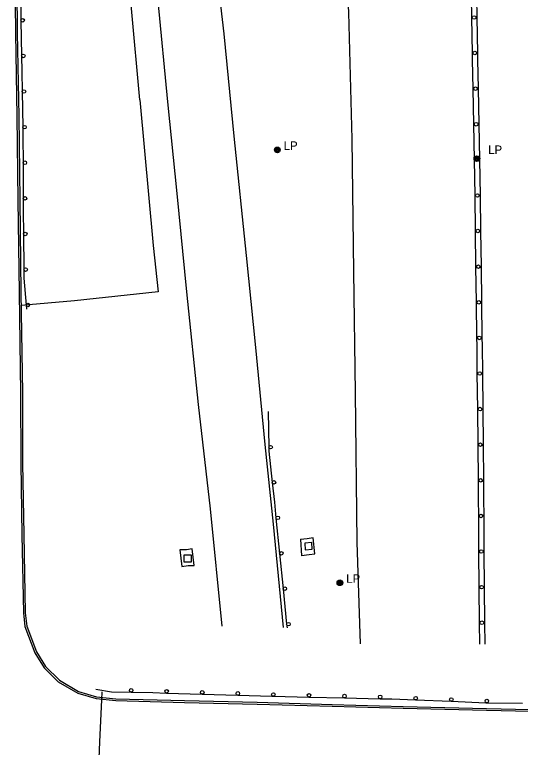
# Model space of a CAD drawing. Extents: x 2402803 to 2427059, y 6985292 to 6997652.
# Drawn here: x 2410435.8 to 2410719.9, y 6989618 to 6990029.4 of the extents above; entities that cross this region are included whole.
import ezdxf

# ---------------------------------------------------------------- set-up
doc = ezdxf.new("R2010")
doc.units = 0
for name, color, linetype in [('p_drainage conc drain', 7, 'Continuous'), ('p_drainage riprap', 7, 'Continuous'), ('p_road - paved curb', 7, 'Continuous'), ('p_road bridge end', 7, 'Continuous'), ('p_road conc barrier', 7, 'Continuous'), ('p_road guard rails', 7, 'Continuous'), ('p_utility manhole', 7, 'Continuous')]:
    doc.layers.add(name, color=color, linetype=linetype)

msp = doc.modelspace()

# ---------------------------------------------------------------- linework, layer by layer
at = {"layer": 'p_drainage conc drain'}
for points in [[(2410596.37, 6989734.78), (2410596.93, 6989725.57)], [(2410596.93, 6989725.62), (2410601.29, 6989726.21), (2410604.48, 6989726.6), (2410603.52, 6989735.57), (2410600.08, 6989735.07), (2410596.38, 6989734.67)], [(2410529.8, 6989719.61), (2410533.35, 6989720.03), (2410536.66, 6989720.1), (2410535.54, 6989729.41), (2410532.34, 6989728.93), (2410528.68, 6989728.79)], [(2410528.68, 6989728.79), (2410529.8, 6989719.58)]]:
    msp.add_lwpolyline(points, dxfattribs=at)
at = {"layer": 'p_drainage riprap'}
msp.add_lwpolyline([(2410492.32, 6990126.3), (2410495.53, 6990094.56), (2410501.33, 6990032.87), (2410506.03, 6989981.53), (2410506.06, 6989981.53), (2410513.63, 6989899.78), (2410516.34, 6989873.75), (2410469.44, 6989868.77), (2410439.41, 6989866.08)], dxfattribs=at)
at = {"layer": 'p_road - paved curb'}
for points in [[(2410579.71, 6990424.57), (2410589.51, 6990368.86), (2410598.55, 6990313), (2410605.46, 6990255.67), (2410611.28, 6990201.68), (2410616.64, 6990138.81), (2410620.3, 6990087.48), (2410623.39, 6990030.7), (2410625.32, 6989959.56), (2410626.2, 6989885.26), (2410627.15, 6989817.01), (2410628.04, 6989733.15), (2410629.82, 6989676.14)], [(2410472.37, 6990414.07), (2410482.21, 6990358.39), (2410489.25, 6990306.69), (2410495.32, 6990247.98), (2410499.74, 6990197.02), (2410505.88, 6990143.47), (2410510.19, 6990091.8), (2410516.18, 6990036.95), (2410521.72, 6989980.54), (2410526.88, 6989929.06), (2410532.44, 6989873.77), (2410538.83, 6989810.48), (2410545.58, 6989751.85), (2410552.14, 6989686.03)], [(2410507.44, 6990415.28), (2410513.88, 6990381.74), (2410518.01, 6990352.3), (2410521.75, 6990323.17), (2410526.53, 6990276.51), (2410531.66, 6990224.34), (2410536.93, 6990175.16), (2410542.21, 6990121.06), (2410546.72, 6990075.19), (2410553.36, 6990018.68), (2410558.89, 6989961.17), (2410565.96, 6989894.26), (2410571.12, 6989842.48), (2410576.44, 6989787.98), (2410581.07, 6989743.25), (2410586.63, 6989685.18)], [(2410435.81, 6990069.41), (2410436.26, 6990019.12), (2410437.1, 6989972.32), (2410437.69, 6989925.23), (2410438.3, 6989873.46), (2410439.14, 6989817.1), (2410439.27, 6989777.33), (2410439.92, 6989737.39), (2410440.8, 6989693.51), (2410441.6, 6989685.77), (2410447.12, 6989671.1), (2410452.3, 6989662.65), (2410460.34, 6989654.82), (2410471.22, 6989648.45), (2410481.58, 6989645.37), (2410492.64, 6989644.19), (2410531.23, 6989643.18), (2410572.05, 6989642.29), (2410614.24, 6989641.03), (2410653.98, 6989639.98), (2410700.85, 6989638.76), (2410741.76, 6989637.84)], [(2410436.81, 6990069.42), (2410437.26, 6990019.13), (2410438.1, 6989972.34), (2410438.69, 6989925.24), (2410439.3, 6989873.47), (2410440.14, 6989817.11), (2410440.27, 6989777.34), (2410440.92, 6989737.41), (2410441.8, 6989693.57), (2410442.58, 6989686), (2410448.02, 6989671.54), (2410453.09, 6989663.28), (2410460.95, 6989655.62), (2410471.62, 6989649.37), (2410481.78, 6989646.35), (2410492.71, 6989645.19), (2410531.25, 6989644.18), (2410572.08, 6989643.29), (2410614.27, 6989642.03), (2410654.01, 6989640.98), (2410700.87, 6989639.76), (2410741.78, 6989638.84)]]:
    msp.add_lwpolyline(points, dxfattribs=at)
at = {"layer": 'p_road bridge end'}
for points in [[(2410598.8, 6989732.72), (2410599.04, 6989728.95), (2410602.97, 6989729.2), (2410602.73, 6989732.97)], [(2410534.91, 6989726.01), (2410534.92, 6989722.05), (2410530.99, 6989722.04), (2410530.98, 6989726)]]:
    msp.add_lwpolyline(points, close=True, dxfattribs=at)
msp.add_lwpolyline([(2410484.71, 6989649.05), (2410484.52, 6989644.58), (2410483.49, 6989621.01), (2410482.31, 6989593.06)], dxfattribs=at)
at = {"layer": 'p_road conc barrier'}
for p, q in [((2410692.03, 6990047.8), (2410692.41, 6990027.81)), ((2410695.03, 6990047.85), (2410695.41, 6990027.87)), ((2410692.41, 6990027.81), (2410692.78, 6990007.82)), ((2410695.41, 6990027.87), (2410695.78, 6990007.88)), ((2410693.18, 6989987.84), (2410693.58, 6989967.85)), ((2410696.18, 6989987.9), (2410696.58, 6989967.91)), ((2410693.98, 6989947.86), (2410694.25, 6989927.86)), ((2410696.98, 6989947.9), (2410697.25, 6989927.9)), ((2410694.25, 6989927.86), (2410694.52, 6989907.87)), ((2410697.25, 6989927.9), (2410697.52, 6989907.91)), ((2410694.52, 6989907.87), (2410694.79, 6989887.87)), ((2410697.52, 6989907.91), (2410697.79, 6989887.91)), ((2410694.79, 6989887.87), (2410695.06, 6989867.88)), ((2410697.79, 6989887.91), (2410698.06, 6989867.92)), ((2410695.06, 6989867.88), (2410695.33, 6989847.88)), ((2410698.06, 6989867.92), (2410698.33, 6989847.92)), ((2410695.54, 6989827.89), (2410695.73, 6989807.89)), ((2410698.54, 6989827.92), (2410698.73, 6989807.92)), ((2410695.73, 6989807.89), (2410695.92, 6989787.9)), ((2410698.73, 6989807.92), (2410698.92, 6989787.92)), ((2410695.92, 6989787.9), (2410696.11, 6989767.9)), ((2410698.92, 6989787.92), (2410699.11, 6989767.93)), ((2410696.29, 6989747.9), (2410696.46, 6989727.9)), ((2410699.29, 6989747.93), (2410699.46, 6989727.93)), ((2410696.46, 6989727.9), (2410696.63, 6989707.91)), ((2410699.46, 6989727.93), (2410699.63, 6989707.93)), ((2410696.63, 6989707.91), (2410696.8, 6989687.91)), ((2410699.63, 6989707.93), (2410699.8, 6989687.93)), ((2410696.8, 6989687.91), (2410696.9, 6989675.9)), ((2410699.8, 6989687.93), (2410699.9, 6989675.92))]:
    msp.add_line(p, q, dxfattribs=at)
for points in [[(2410692.78, 6990007.82), (2410692.85, 6990004.08), (2410693.18, 6989987.84)], [(2410695.78, 6990007.88), (2410695.85, 6990004.14), (2410696.18, 6989987.9)], [(2410693.58, 6989967.85), (2410693.98, 6989947.97), (2410693.98, 6989947.86)], [(2410696.58, 6989967.91), (2410696.98, 6989948.02), (2410696.98, 6989947.9)], [(2410695.33, 6989847.88), (2410695.39, 6989843.54), (2410695.54, 6989827.89)], [(2410698.33, 6989847.92), (2410698.39, 6989843.58), (2410698.54, 6989827.92)], [(2410696.11, 6989767.9), (2410696.21, 6989757.36), (2410696.29, 6989747.9)], [(2410699.11, 6989767.93), (2410699.21, 6989757.38), (2410699.29, 6989747.93)]]:
    msp.add_lwpolyline(points, dxfattribs=at)
for centre in [(2410693.91, 6990027.84), (2410694.28, 6990007.85), (2410694.68, 6989987.87), (2410695.08, 6989967.88), (2410695.48, 6989947.88), (2410695.75, 6989927.88), (2410696.02, 6989907.89), (2410696.29, 6989887.89), (2410696.56, 6989867.9), (2410696.83, 6989847.9), (2410697.04, 6989827.9), (2410697.23, 6989807.91), (2410697.42, 6989787.91), (2410697.61, 6989767.91), (2410697.79, 6989747.91), (2410697.96, 6989727.92), (2410698.13, 6989707.92), (2410698.3, 6989687.92)]:
    msp.add_circle(centre, 1, dxfattribs=at)
at = {"layer": 'p_road guard rails'}
for p, q in [((2410439.33, 6990026.23), (2410439.67, 6990006.23)), ((2410440.01, 6989986.24), (2410440.35, 6989966.24)), ((2410440.51, 6989946.25), (2410440.61, 6989926.26)), ((2410440.77, 6989906.27), (2410440.96, 6989886.27)), ((2410442.24, 6989866.32), (2410442.42, 6989864.07)), ((2410578.29, 6989806.48), (2410578.61, 6989786.53)), ((2410582.62, 6989746.75), (2410584.62, 6989726.85)), ((2410584.62, 6989726.85), (2410586.61, 6989706.95)), ((2410586.61, 6989706.95), (2410588.61, 6989687.05)), ((2410588.61, 6989687.05), (2410588.81, 6989685.05)), ((2410521.18, 6989648.45), (2410541.17, 6989647.85)), ((2410541.17, 6989647.85), (2410561.15, 6989647.25)), ((2410581.14, 6989646.66), (2410601.12, 6989646.21)), ((2410601.12, 6989646.21), (2410621.11, 6989645.75)), ((2410621.11, 6989645.75), (2410641.09, 6989645.29)), ((2410661.08, 6989644.61), (2410681.06, 6989643.81)), ((2410701.04, 6989643.02), (2410721.03, 6989642.7))]:
    msp.add_line(p, q, dxfattribs=at)
for points in [[(2410439.04, 6990046.23), (2410439.2, 6990034.05), (2410439.33, 6990026.23)], [(2410439.67, 6990006.23), (2410439.82, 6989997.52), (2410440.01, 6989986.24)], [(2410440.35, 6989966.24), (2410440.44, 6989960.75), (2410440.51, 6989946.25)], [(2410440.61, 6989926.26), (2410440.65, 6989919.15), (2410440.77, 6989906.27)], [(2410440.96, 6989886.27), (2410441.01, 6989881.47), (2410442.24, 6989866.32)], [(2410578.61, 6989786.53), (2410578.65, 6989784.29), (2410580.55, 6989766.64)], [(2410580.55, 6989766.64), (2410581.72, 6989755.71), (2410582.62, 6989746.75)], [(2410481.45, 6989650.61), (2410490.16, 6989649.23), (2410501.27, 6989648.97)], [(2410501.27, 6989648.97), (2410513.4, 6989648.68), (2410521.18, 6989648.45)], [(2410561.15, 6989647.25), (2410580.32, 6989646.68), (2410581.14, 6989646.66)], [(2410641.09, 6989645.29), (2410647.77, 6989645.14), (2410661.08, 6989644.61)], [(2410681.06, 6989643.81), (2410700.49, 6989643.03), (2410701.04, 6989643.02)]]:
    msp.add_lwpolyline(points, dxfattribs=at)
for centre in [(2410440.33, 6990026.25), (2410440.67, 6990006.25), (2410441.01, 6989986.25), (2410441.35, 6989966.26), (2410441.51, 6989946.25), (2410441.61, 6989926.27), (2410441.77, 6989906.28), (2410441.96, 6989886.28), (2410443.23, 6989866.4), (2410579.61, 6989786.55), (2410581.54, 6989766.75), (2410583.61, 6989746.85), (2410585.61, 6989726.95), (2410587.61, 6989707.05), (2410589.6, 6989687.15), (2410501.29, 6989649.97), (2410521.21, 6989649.45), (2410541.2, 6989648.85), (2410561.18, 6989648.25), (2410581.16, 6989647.66), (2410601.15, 6989647.2), (2410621.13, 6989646.75), (2410641.12, 6989646.29), (2410661.12, 6989645.61), (2410681.1, 6989644.81), (2410701.05, 6989644.02)]:
    msp.add_circle(centre, 1, dxfattribs=at)
at = {"layer": 'p_utility manhole'}
for centre, radius in [((2410583.38, 6989953.45), 1.6), ((2410583.38, 6989953.45), 1.3), ((2410583.38, 6989953.45), 1), ((2410583.38, 6989953.45), 0.539), ((2410583.38, 6989953.45), 0.192), ((2410695.49, 6989948.56), 1.6), ((2410695.49, 6989948.56), 1.3), ((2410695.49, 6989948.56), 1), ((2410695.49, 6989948.56), 0.539), ((2410695.49, 6989948.56), 0.192), ((2410618.51, 6989710.37), 1.6), ((2410618.51, 6989710.37), 1.3), ((2410618.51, 6989710.37), 1), ((2410618.51, 6989710.37), 0.539), ((2410618.51, 6989710.37), 0.192)]:
    msp.add_circle(centre, radius, dxfattribs=at)

# ---------------------------------------------------------------- texts
for p in [(2410583.38, 6989953.45), (2410698.27, 6989951.17), (2410618.51, 6989710.37)]:
    msp.add_text('  LP', height=4.8, dxfattribs=at).set_placement(p)

doc.saveas('drawing.dxf')
